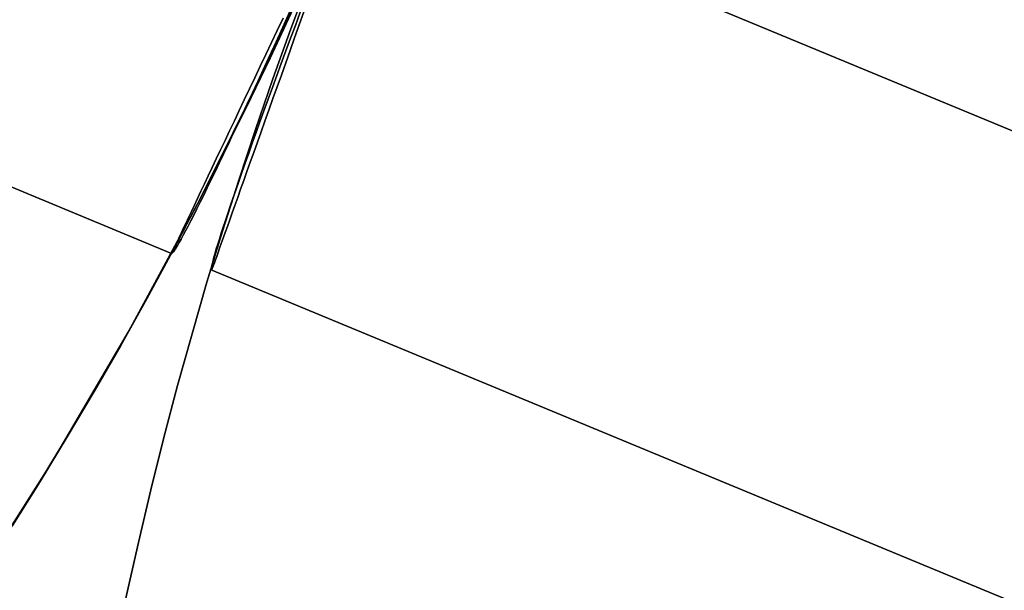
# Model space of a CAD drawing. Extents: x -3378 to 3007, y -425 to 173.
# Tile 276 of 396: x 1059.52 to 1062.91, y -275.85 to -273.89. Entities that reach past the tile are written whole.
import ezdxf

# ---------------------------------------------------------------- set-up
doc = ezdxf.new("R2010")
doc.units = 0
doc.layers.add('PREDEFINITO', color=7, linetype='CONTINUOUS')

msp = doc.modelspace()

# ---------------------------------------------------------------- linework, layer by layer
at = {"layer": 'PREDEFINITO'}
for p, q in [((1027.7742, -261.3259, 2125), (1060.0405, -274.6911, 2125)), ((1060.0405, -274.6911, 2348.5415), (1027.7742, -261.3259, 2348.5415)), ((1060.0405, -274.6911, 2795.6246), (1027.7742, -261.3259, 2795.6246)), ((1060.684, -273.334, 1255), (1088.4004, -284.8145, 1255)), ((1060.684, -273.334, 3155), (1088.4004, -284.8145, 3155)), ((1060.684, -273.334, 2123.5), (1074.5422, -279.0743, 2123.5)), ((1060.684, -273.334, 2126.5), (1074.5422, -279.0743, 2126.5)), ((1074.5422, -279.0743, 2347.0415), (1060.684, -273.334, 2347.0415)), ((1074.5422, -279.0743, 2350.0415), (1060.684, -273.334, 2350.0415)), ((1074.5422, -279.0743, 2570.5831), (1060.684, -273.334, 2570.5831)), ((1074.5422, -279.0743, 2573.5831), (1060.684, -273.334, 2573.5831)), ((1074.5422, -279.0743, 2797.1246), (1060.684, -273.334, 2797.1246)), ((1074.5422, -279.0743, 2794.1246), (1060.684, -273.334, 2794.1246)), ((1060.684, -273.334, 3020.6661), (1074.5422, -279.0743, 3020.6661)), ((1060.684, -273.334, 3017.6661), (1074.5422, -279.0743, 3017.6661)), ((1071.3086, -277.7349, 3155), (1060.684, -273.334, 3155)), ((1064.3795, -274.8647, 3175), (1060.684, -273.334, 3175)), ((1071.3086, -277.7349, 1255), (1060.684, -273.334, 1255)), ((1064.3795, -274.8647, 1235), (1060.684, -273.334, 1235)), ((1060.3683, -274.0436, 2115), (1060.5828, -273.5724, 2115)), ((1060.3683, -274.0436, 2589.9994), (1060.5828, -273.5724, 2589.9994)), ((1060.3683, -274.0436, 2352.4979), (1060.5828, -273.5724, 2352.4979)), ((1060.3885, -274.001, 3064.9823), (1060.4906, -273.7804, 3064.9921)), ((1060.4597, -273.848, 2580.063), (1060.3803, -274.0184, 2580.0476)), ((1060.3803, -274.0184, 2564.1178), (1060.4597, -273.848, 2564.1024)), ((1060.4597, -273.848, 2155.98), (1060.3803, -274.0184, 2155.9646)), ((1060.3803, -274.0184, 2140.0347), (1060.4597, -273.848, 2140.0193)), ((1060.4597, -273.848, 3004.1461), (1060.3803, -274.0184, 3004.1307)), ((1060.3803, -274.0184, 2988.2009), (1060.4597, -273.848, 2988.1855)), ((1060.425, -273.8801, 2347.1679), (1060.4049, -273.9227, 2347.1895)), ((1060.4049, -273.9227, 2349.8936), (1060.425, -273.8801, 2349.9152)), ((1060.425, -273.8801, 2796.9983), (1060.4049, -273.9227, 2796.9766)), ((1060.4049, -273.9227, 2794.2726), (1060.425, -273.8801, 2794.2509)), ((1060.4334, -273.8906, 2126.3703), (1060.4534, -273.8468, 2126.3907)), ((1060.4534, -273.8468, 2123.6093), (1060.4334, -273.8906, 2123.6297)), ((1060.4676, -273.9048, 2126.3703), (1060.4844, -273.8596, 2126.3907)), ((1060.4844, -273.8596, 2123.6093), (1060.4676, -273.9048, 2123.6297)), ((1060.4676, -273.9048, 3017.7959), (1060.4844, -273.8596, 3017.7754)), ((1060.4844, -273.8596, 3020.5569), (1060.4676, -273.9048, 3020.5364)), ((1060.497, -273.8583, 2347.1479), (1060.4809, -273.9033, 2347.1679)), ((1060.4809, -273.9033, 2349.9152), (1060.497, -273.8583, 2349.9352)), ((1060.497, -273.8583, 2570.6894), (1060.4809, -273.9033, 2570.7094)), ((1060.4809, -273.9033, 2573.4567), (1060.497, -273.8583, 2573.4767)), ((1060.497, -273.8583, 2797.0183), (1060.4809, -273.9033, 2796.9983)), ((1060.4809, -273.9033, 2794.2509), (1060.497, -273.8583, 2794.2309)), ((1060.4136, -273.9338, 2126.3482), (1060.4334, -273.8906, 2126.3703)), ((1060.4334, -273.8906, 2123.6297), (1060.4136, -273.9338, 2123.6518)), ((1060.451, -273.9493, 2126.3482), (1060.4676, -273.9048, 2126.3703)), ((1060.4676, -273.9048, 2123.6297), (1060.451, -273.9493, 2123.6518)), ((1060.451, -273.9493, 3017.818), (1060.4676, -273.9048, 3017.7959)), ((1060.4676, -273.9048, 3020.5364), (1060.451, -273.9493, 3020.5143)), ((1060.4809, -273.9033, 2347.1679), (1060.4651, -273.9476, 2347.1895)), ((1060.4651, -273.9476, 2349.8936), (1060.4809, -273.9033, 2349.9152)), ((1060.4809, -273.9033, 2570.7094), (1060.4651, -273.9476, 2570.731)), ((1060.4651, -273.9476, 2573.4351), (1060.4809, -273.9033, 2573.4567)), ((1060.4809, -273.9033, 2796.9983), (1060.4651, -273.9476, 2796.9766)), ((1060.4651, -273.9476, 2794.2726), (1060.4809, -273.9033, 2794.2509)), ((1060.4049, -273.9227, 2347.1895), (1060.385, -273.9645, 2347.2127)), ((1060.385, -273.9645, 2349.8703), (1060.4049, -273.9227, 2349.8936)), ((1060.4049, -273.9227, 2796.9766), (1060.385, -273.9645, 2796.9534)), ((1060.385, -273.9645, 2794.2958), (1060.4049, -273.9227, 2794.2726)), ((1060.3942, -273.9762, 2126.3244), (1060.4136, -273.9338, 2126.3482)), ((1060.4136, -273.9338, 2123.6518), (1060.3942, -273.9762, 2123.6756)), ((1060.4651, -273.9476, 2347.1895), (1060.4496, -273.9913, 2347.2127)), ((1060.4496, -273.9913, 2349.8703), (1060.4651, -273.9476, 2349.8936)), ((1060.4651, -273.9476, 2570.731), (1060.4496, -273.9913, 2570.7543)), ((1060.4496, -273.9913, 2573.4119), (1060.4651, -273.9476, 2573.4351)), ((1060.4651, -273.9476, 2796.9766), (1060.4496, -273.9913, 2796.9534)), ((1060.4496, -273.9913, 2794.2958), (1060.4651, -273.9476, 2794.2726)), ((1060.385, -273.9645, 2347.2127), (1060.3655, -274.0056, 2347.2376)), ((1060.3655, -274.0056, 2349.8455), (1060.385, -273.9645, 2349.8703)), ((1060.385, -273.9645, 2796.9534), (1060.3655, -274.0056, 2796.9286)), ((1060.3655, -274.0056, 2794.3206), (1060.385, -273.9645, 2794.2958)), ((1060.375, -274.0178, 2126.299), (1060.3942, -273.9762, 2126.3244)), ((1060.3942, -273.9762, 2123.6756), (1060.375, -274.0178, 2123.701)), ((1060.4348, -273.9931, 2126.3244), (1060.451, -273.9493, 2126.3482)), ((1060.451, -273.9493, 2123.6518), (1060.4348, -273.9931, 2123.6756)), ((1060.4348, -273.9931, 3017.8418), (1060.451, -273.9493, 3017.818)), ((1060.451, -273.9493, 3020.5143), (1060.4348, -273.9931, 3020.4905)), ((1060.283, -274.2197, 3064.9685), (1060.3885, -274.001, 3064.9823)), ((1060.3655, -274.0056, 2347.2376), (1060.3464, -274.0459, 2347.264)), ((1060.3464, -274.0459, 2349.8191), (1060.3655, -274.0056, 2349.8455)), ((1060.3655, -274.0056, 2796.9286), (1060.3464, -274.0459, 2796.9022)), ((1060.3464, -274.0459, 2794.347), (1060.3655, -274.0056, 2794.3206)), ((1060.4189, -274.036, 2126.299), (1060.4348, -273.9931, 2126.3244)), ((1060.4348, -273.9931, 2123.6756), (1060.4189, -274.036, 2123.701)), ((1060.4189, -274.036, 3017.8671), (1060.4348, -273.9931, 3017.8418)), ((1060.4348, -273.9931, 3020.4905), (1060.4189, -274.036, 3020.4651)), ((1060.4496, -273.9913, 2347.2127), (1060.4343, -274.0341, 2347.2376)), ((1060.4343, -274.0341, 2349.8455), (1060.4496, -273.9913, 2349.8703)), ((1060.4496, -273.9913, 2570.7543), (1060.4343, -274.0341, 2570.7791)), ((1060.4343, -274.0341, 2573.387), (1060.4496, -273.9913, 2573.4119)), ((1060.4496, -273.9913, 2796.9534), (1060.4343, -274.0341, 2796.9286)), ((1060.4343, -274.0341, 2794.3206), (1060.4496, -273.9913, 2794.2958)), ((1060.1376, -274.5072, 2115), (1060.3683, -274.0436, 2115)), ((1060.1376, -274.5072, 2589.9994), (1060.3683, -274.0436, 2589.9994)), ((1060.1376, -274.5072, 2352.4979), (1060.3683, -274.0436, 2352.4979)), ((1060.3803, -274.0184, 2580.0476), (1060.2989, -274.1873, 2580.0278)), ((1060.2989, -274.1873, 2564.1376), (1060.3803, -274.0184, 2564.1178)), ((1060.3803, -274.0184, 2155.9646), (1060.2989, -274.1873, 2155.9447)), ((1060.2989, -274.1873, 2140.0545), (1060.3803, -274.0184, 2140.0347)), ((1060.3803, -274.0184, 3004.1307), (1060.2989, -274.1873, 3004.1109)), ((1060.2989, -274.1873, 2988.2207), (1060.3803, -274.0184, 2988.2009)), ((1060.3464, -274.0459, 2347.264), (1060.3277, -274.0854, 2347.2919)), ((1060.3277, -274.0854, 2349.7912), (1060.3464, -274.0459, 2349.8191)), ((1060.3464, -274.0459, 2796.9022), (1060.3277, -274.0854, 2796.8743)), ((1060.3277, -274.0854, 2794.375), (1060.3464, -274.0459, 2794.347)), ((1060.3561, -274.0586, 2126.272), (1060.375, -274.0178, 2126.299)), ((1060.375, -274.0178, 2123.701), (1060.3561, -274.0586, 2123.728)), ((1060.4034, -274.0782, 2126.272), (1060.4189, -274.036, 2126.299)), ((1060.4189, -274.036, 2123.701), (1060.4034, -274.0782, 2123.728)), ((1060.4034, -274.0782, 3017.8941), (1060.4189, -274.036, 3017.8671)), ((1060.4189, -274.036, 3020.4651), (1060.4034, -274.0782, 3020.4382)), ((1060.4343, -274.0341, 2347.2376), (1060.4193, -274.0761, 2347.264)), ((1060.4193, -274.0761, 2349.8191), (1060.4343, -274.0341, 2349.8455)), ((1060.4343, -274.0341, 2570.7791), (1060.4193, -274.0761, 2570.8055)), ((1060.4193, -274.0761, 2573.3606), (1060.4343, -274.0341, 2573.387)), ((1060.4343, -274.0341, 2796.9286), (1060.4193, -274.0761, 2796.9022)), ((1060.4193, -274.0761, 2794.347), (1060.4343, -274.0341, 2794.3206)), ((1060.3377, -274.0985, 2126.2435), (1060.3561, -274.0586, 2126.272)), ((1060.3561, -274.0586, 2123.728), (1060.3377, -274.0985, 2123.7565)), ((1060.3883, -274.1195, 2126.2435), (1060.4034, -274.0782, 2126.272)), ((1060.4034, -274.0782, 2123.728), (1060.3883, -274.1195, 2123.7565)), ((1060.3883, -274.1195, 3017.9226), (1060.4034, -274.0782, 3017.8941)), ((1060.4034, -274.0782, 3020.4382), (1060.3883, -274.1195, 3020.4097)), ((1060.4193, -274.0761, 2347.264), (1060.4046, -274.1172, 2347.2919)), ((1060.4046, -274.1172, 2349.7912), (1060.4193, -274.0761, 2349.8191)), ((1060.4193, -274.0761, 2570.8055), (1060.4046, -274.1172, 2570.8334)), ((1060.4046, -274.1172, 2573.3327), (1060.4193, -274.0761, 2573.3606)), ((1060.4193, -274.0761, 2796.9022), (1060.4046, -274.1172, 2796.8743)), ((1060.4046, -274.1172, 2794.375), (1060.4193, -274.0761, 2794.347)), ((1060.3277, -274.0854, 2347.2919), (1060.3094, -274.1239, 2347.3213)), ((1060.3094, -274.1239, 2349.7618), (1060.3277, -274.0854, 2349.7912)), ((1060.3277, -274.0854, 2796.8743), (1060.3094, -274.1239, 2796.8449)), ((1060.3094, -274.1239, 2794.4044), (1060.3277, -274.0854, 2794.375)), ((1060.3196, -274.1374, 2126.2135), (1060.3377, -274.0985, 2126.2435)), ((1060.3377, -274.0985, 2123.7565), (1060.3196, -274.1374, 2123.7865)), ((1060.4046, -274.1172, 2347.2919), (1060.3903, -274.1574, 2347.3213)), ((1060.3903, -274.1574, 2349.7618), (1060.4046, -274.1172, 2349.7912)), ((1060.4046, -274.1172, 2570.8334), (1060.3903, -274.1574, 2570.8628)), ((1060.3903, -274.1574, 2573.3033), (1060.4046, -274.1172, 2573.3327)), ((1060.4046, -274.1172, 2796.8743), (1060.3903, -274.1574, 2796.8449)), ((1060.3903, -274.1574, 2794.4044), (1060.4046, -274.1172, 2794.375)), ((1060.3094, -274.1239, 2347.3213), (1060.2916, -274.1616, 2347.3522)), ((1060.2916, -274.1616, 2349.7309), (1060.3094, -274.1239, 2349.7618)), ((1060.3094, -274.1239, 2796.8449), (1060.2916, -274.1616, 2796.814)), ((1060.2916, -274.1616, 2794.4352), (1060.3094, -274.1239, 2794.4044)), ((1060.3019, -274.1753, 2126.182), (1060.3196, -274.1374, 2126.2135)), ((1060.3196, -274.1374, 2123.7865), (1060.3019, -274.1753, 2123.818)), ((1060.3736, -274.1598, 2126.2135), (1060.3883, -274.1195, 2126.2435)), ((1060.3883, -274.1195, 2123.7565), (1060.3736, -274.1598, 2123.7865)), ((1060.3736, -274.1598, 3017.9526), (1060.3883, -274.1195, 3017.9226)), ((1060.3883, -274.1195, 3020.4097), (1060.3736, -274.1598, 3020.3796)), ((1060.2916, -274.1616, 2347.3522), (1060.2742, -274.1982, 2347.3844)), ((1060.2742, -274.1982, 2349.6986), (1060.2916, -274.1616, 2349.7309)), ((1060.2916, -274.1616, 2796.814), (1060.2742, -274.1982, 2796.7817)), ((1060.2742, -274.1982, 2794.4675), (1060.2916, -274.1616, 2794.4352)), ((1060.2846, -274.2122, 2126.1491), (1060.3019, -274.1753, 2126.182)), ((1060.3019, -274.1753, 2123.818), (1060.2846, -274.2122, 2123.8509)), ((1060.3593, -274.1991, 2126.182), (1060.3736, -274.1598, 2126.2135)), ((1060.3736, -274.1598, 2123.7865), (1060.3593, -274.1991, 2123.818)), ((1060.3593, -274.1991, 3017.9841), (1060.3736, -274.1598, 3017.9526)), ((1060.3736, -274.1598, 3020.3796), (1060.3593, -274.1991, 3020.3481)), ((1060.3903, -274.1574, 2347.3213), (1060.3763, -274.1966, 2347.3522)), ((1060.3763, -274.1966, 2349.7309), (1060.3903, -274.1574, 2349.7618)), ((1060.3903, -274.1574, 2570.8628), (1060.3763, -274.1966, 2570.8937)), ((1060.3763, -274.1966, 2573.2725), (1060.3903, -274.1574, 2573.3033)), ((1060.3903, -274.1574, 2796.8449), (1060.3763, -274.1966, 2796.814)), ((1060.3763, -274.1966, 2794.4352), (1060.3903, -274.1574, 2794.4044)), ((1060.1741, -274.4365, 3064.9508), (1060.283, -274.2197, 3064.9685)), ((1060.2989, -274.1873, 2580.0278), (1060.2157, -274.3547, 2580.0036)), ((1060.2157, -274.3547, 2564.1618), (1060.2989, -274.1873, 2564.1376)), ((1060.2989, -274.1873, 2155.9447), (1060.2157, -274.3547, 2155.9206)), ((1060.2157, -274.3547, 2140.0787), (1060.2989, -274.1873, 2140.0545)), ((1060.2989, -274.1873, 3004.1109), (1060.2157, -274.3547, 3004.0867)), ((1060.2157, -274.3547, 2988.2449), (1060.2989, -274.1873, 2988.2207)), ((1060.2742, -274.1982, 2347.3844), (1060.2573, -274.2338, 2347.4181)), ((1060.2573, -274.2338, 2349.665), (1060.2742, -274.1982, 2349.6986)), ((1060.2742, -274.1982, 2796.7817), (1060.2573, -274.2338, 2796.748)), ((1060.2573, -274.2338, 2794.5012), (1060.2742, -274.1982, 2794.4675)), ((1060.2678, -274.248, 2126.1147), (1060.2846, -274.2122, 2126.1491)), ((1060.2846, -274.2122, 2123.8509), (1060.2678, -274.248, 2123.8853)), ((1060.3454, -274.2374, 2126.1491), (1060.3593, -274.1991, 2126.182)), ((1060.3593, -274.1991, 2123.818), (1060.3454, -274.2374, 2123.8509)), ((1060.3454, -274.2374, 3018.0171), (1060.3593, -274.1991, 3017.9841)), ((1060.3593, -274.1991, 3020.3481), (1060.3454, -274.2374, 3020.3152)), ((1060.3763, -274.1966, 2347.3522), (1060.3627, -274.2348, 2347.3844)), ((1060.3627, -274.2348, 2349.6986), (1060.3763, -274.1966, 2349.7309)), ((1060.3763, -274.1966, 2570.8937), (1060.3627, -274.2348, 2570.926)), ((1060.3627, -274.2348, 2573.2402), (1060.3763, -274.1966, 2573.2725)), ((1060.3763, -274.1966, 2796.814), (1060.3627, -274.2348, 2796.7817)), ((1060.3627, -274.2348, 2794.4675), (1060.3763, -274.1966, 2794.4352)), ((1060.2573, -274.2338, 2347.4181), (1060.241, -274.2683, 2347.4531)), ((1060.241, -274.2683, 2349.63), (1060.2573, -274.2338, 2349.665)), ((1060.2573, -274.2338, 2796.748), (1060.241, -274.2683, 2796.713)), ((1060.241, -274.2683, 2794.5362), (1060.2573, -274.2338, 2794.5012)), ((1060.2514, -274.2827, 2126.079), (1060.2678, -274.248, 2126.1147)), ((1060.2678, -274.248, 2123.8853), (1060.2514, -274.2827, 2123.921)), ((1060.332, -274.2746, 2126.1147), (1060.3454, -274.2374, 2126.1491)), ((1060.3454, -274.2374, 2123.8509), (1060.332, -274.2746, 2123.8853)), ((1060.332, -274.2746, 3018.0514), (1060.3454, -274.2374, 3018.0171)), ((1060.3454, -274.2374, 3020.3152), (1060.332, -274.2746, 3020.2808)), ((1060.3627, -274.2348, 2347.3844), (1060.3494, -274.2719, 2347.4181)), ((1060.3494, -274.2719, 2349.665), (1060.3627, -274.2348, 2349.6986)), ((1060.3627, -274.2348, 2570.926), (1060.3494, -274.2719, 2570.9596)), ((1060.3494, -274.2719, 2573.2065), (1060.3627, -274.2348, 2573.2402)), ((1060.3627, -274.2348, 2796.7817), (1060.3494, -274.2719, 2796.748)), ((1060.3494, -274.2719, 2794.5012), (1060.3627, -274.2348, 2794.4675)), ((1060.241, -274.2683, 2347.4531), (1060.2251, -274.3017, 2347.4894)), ((1060.2251, -274.3017, 2349.5937), (1060.241, -274.2683, 2349.63)), ((1060.241, -274.2683, 2796.713), (1060.2251, -274.3017, 2796.6767)), ((1060.2251, -274.3017, 2794.5725), (1060.241, -274.2683, 2794.5362)), ((1060.2355, -274.3162, 2126.042), (1060.2514, -274.2827, 2126.079)), ((1060.2514, -274.2827, 2123.921), (1060.2355, -274.3162, 2123.958)), ((1060.3191, -274.3107, 2126.079), (1060.332, -274.2746, 2126.1147)), ((1060.332, -274.2746, 2123.8853), (1060.3191, -274.3107, 2123.921)), ((1060.3191, -274.3107, 3018.0871), (1060.332, -274.2746, 3018.0514)), ((1060.332, -274.2746, 3020.2808), (1060.3191, -274.3107, 3020.2451)), ((1060.3494, -274.2719, 2347.4181), (1060.3366, -274.3079, 2347.4531)), ((1060.3366, -274.3079, 2349.63), (1060.3494, -274.2719, 2349.665)), ((1060.3494, -274.2719, 2570.9596), (1060.3366, -274.3079, 2570.9946)), ((1060.3366, -274.3079, 2573.1715), (1060.3494, -274.2719, 2573.2065)), ((1060.3494, -274.2719, 2796.748), (1060.3366, -274.3079, 2796.713)), ((1060.3366, -274.3079, 2794.5362), (1060.3494, -274.2719, 2794.5012)), ((1060.2251, -274.3017, 2347.4894), (1060.2098, -274.334, 2347.527)), ((1060.2098, -274.334, 2349.5561), (1060.2251, -274.3017, 2349.5937)), ((1060.2251, -274.3017, 2796.6767), (1060.2098, -274.334, 2796.6392)), ((1060.2098, -274.334, 2794.61), (1060.2251, -274.3017, 2794.5725)), ((1060.2355, -274.3162, 2123.958), (1060.2201, -274.3484, 2123.9963)), ((1060.2202, -274.3484, 2126.0037), (1060.2355, -274.3162, 2126.042)), ((1060.3066, -274.3456, 2126.042), (1060.3191, -274.3107, 2126.079)), ((1060.3191, -274.3107, 2123.921), (1060.3066, -274.3456, 2123.958)), ((1060.3066, -274.3456, 3018.1242), (1060.3191, -274.3107, 3018.0871)), ((1060.3191, -274.3107, 3020.2451), (1060.3066, -274.3456, 3020.2081)), ((1060.3366, -274.3079, 2347.4531), (1060.3242, -274.3428, 2347.4894)), ((1060.3242, -274.3428, 2349.5937), (1060.3366, -274.3079, 2349.63)), ((1060.3366, -274.3079, 2570.9946), (1060.3242, -274.3428, 2571.0309)), ((1060.3242, -274.3428, 2573.1352), (1060.3366, -274.3079, 2573.1715)), ((1060.3366, -274.3079, 2796.713), (1060.3242, -274.3428, 2796.6767)), ((1060.3242, -274.3428, 2794.5725), (1060.3366, -274.3079, 2794.5362)), ((1060.2157, -274.3547, 2580.0036), (1060.1307, -274.5205, 2579.9751)), ((1060.1307, -274.5205, 2564.1903), (1060.2157, -274.3547, 2564.1618)), ((1060.2157, -274.3547, 2155.9206), (1060.1307, -274.5205, 2155.892)), ((1060.1307, -274.5205, 2140.1073), (1060.2157, -274.3547, 2140.0787)), ((1060.2157, -274.3547, 3004.0867), (1060.1307, -274.5205, 3004.0582)), ((1060.1307, -274.5205, 2988.2734), (1060.2157, -274.3547, 2988.2449)), ((1060.2098, -274.334, 2347.527), (1060.1951, -274.3651, 2347.5657)), ((1060.1951, -274.3651, 2349.5173), (1060.2098, -274.334, 2349.5561)), ((1060.2098, -274.334, 2796.6392), (1060.1951, -274.3651, 2796.6004)), ((1060.1951, -274.3651, 2794.6488), (1060.2098, -274.334, 2794.61)), ((1060.2053, -274.3795, 2125.9642), (1060.2202, -274.3484, 2126.0037)), ((1060.2201, -274.3484, 2123.9963), (1060.2053, -274.3795, 2124.0358)), ((1060.2947, -274.3793, 2126.0037), (1060.3066, -274.3456, 2126.042)), ((1060.3066, -274.3456, 2123.958), (1060.2947, -274.3793, 2123.9963)), ((1060.2947, -274.3793, 3018.1624), (1060.3066, -274.3456, 3018.1242)), ((1060.3066, -274.3456, 3020.2081), (1060.2947, -274.3793, 3020.1698)), ((1060.3242, -274.3428, 2347.4894), (1060.3122, -274.3764, 2347.527)), ((1060.3122, -274.3764, 2349.5561), (1060.3242, -274.3428, 2349.5937)), ((1060.3242, -274.3428, 2571.0309), (1060.3122, -274.3764, 2571.0685)), ((1060.3122, -274.3764, 2573.0976), (1060.3242, -274.3428, 2573.1352)), ((1060.3242, -274.3428, 2796.6767), (1060.3122, -274.3764, 2796.6392)), ((1060.3122, -274.3764, 2794.61), (1060.3242, -274.3428, 2794.5725)), ((1060.1951, -274.3651, 2347.5657), (1060.1809, -274.3949, 2347.6057)), ((1060.1809, -274.3949, 2349.4774), (1060.1951, -274.3651, 2349.5173)), ((1060.1951, -274.3651, 2796.6004), (1060.1809, -274.3949, 2796.5605)), ((1060.1809, -274.3949, 2794.6887), (1060.1951, -274.3651, 2794.6488)), ((1060.191, -274.4092, 2125.9235), (1060.2053, -274.3795, 2125.9642)), ((1060.2053, -274.3795, 2124.0358), (1060.191, -274.4092, 2124.0765)), ((1060.2832, -274.4117, 2125.9642), (1060.2947, -274.3793, 2126.0037)), ((1060.2947, -274.3793, 2123.9963), (1060.2832, -274.4117, 2124.0358)), ((1060.2832, -274.4117, 3018.2019), (1060.2947, -274.3793, 3018.1624)), ((1060.2947, -274.3793, 3020.1698), (1060.2832, -274.4117, 3020.1303)), ((1060.3122, -274.3764, 2347.527), (1060.3006, -274.4088, 2347.5657)), ((1060.3006, -274.4088, 2349.5173), (1060.3122, -274.3764, 2349.5561)), ((1060.3122, -274.3764, 2571.0685), (1060.3006, -274.4088, 2571.1073)), ((1060.3006, -274.4088, 2573.0589), (1060.3122, -274.3764, 2573.0976)), ((1060.3122, -274.3764, 2796.6392), (1060.3006, -274.4088, 2796.6004)), ((1060.3006, -274.4088, 2794.6488), (1060.3122, -274.3764, 2794.61)), ((1060.1674, -274.4235, 2347.6467), (1060.1544, -274.4508, 2347.6888)), ((1060.1544, -274.4508, 2349.3942), (1060.1674, -274.4235, 2349.4363)), ((1060.1674, -274.4235, 2796.5194), (1060.1544, -274.4508, 2796.4773)), ((1060.1544, -274.4508, 2794.7719), (1060.1674, -274.4235, 2794.7298)), ((1060.1809, -274.3949, 2347.6057), (1060.1674, -274.4235, 2347.6467)), ((1060.1674, -274.4235, 2349.4363), (1060.1809, -274.3949, 2349.4774)), ((1060.1809, -274.3949, 2796.5605), (1060.1674, -274.4235, 2796.5194)), ((1060.1674, -274.4235, 2794.7298), (1060.1809, -274.3949, 2794.6887)), ((1060.1772, -274.4376, 2125.8817), (1060.191, -274.4092, 2125.9235)), ((1060.191, -274.4092, 2124.0765), (1060.1772, -274.4376, 2124.1183)), ((1060.2723, -274.4429, 2125.9235), (1060.2832, -274.4117, 2125.9642)), ((1060.2832, -274.4117, 2124.0358), (1060.2723, -274.4429, 2124.0765)), ((1060.2723, -274.4429, 3018.2426), (1060.2832, -274.4117, 3018.2019)), ((1060.2832, -274.4117, 3020.1303), (1060.2723, -274.4429, 3020.0896)), ((1060.3006, -274.4088, 2347.5657), (1060.2895, -274.4399, 2347.6057)), ((1060.2895, -274.4399, 2349.4774), (1060.3006, -274.4088, 2349.5173)), ((1060.3006, -274.4088, 2571.1073), (1060.2895, -274.4399, 2571.1472)), ((1060.2895, -274.4399, 2573.0189), (1060.3006, -274.4088, 2573.0589)), ((1060.3006, -274.4088, 2796.6004), (1060.2895, -274.4399, 2796.5605)), ((1060.2895, -274.4399, 2794.6887), (1060.3006, -274.4088, 2794.6488)), ((1060.0618, -274.6512, 3064.9292), (1060.1741, -274.4365, 3064.9508)), ((1060.1544, -274.4508, 2347.6888), (1060.1421, -274.4767, 2347.732)), ((1060.1421, -274.4767, 2349.3511), (1060.1544, -274.4508, 2349.3942)), ((1060.1544, -274.4508, 2796.4773), (1060.1421, -274.4767, 2796.4342)), ((1060.1421, -274.4767, 2794.8151), (1060.1544, -274.4508, 2794.7719)), ((1060.164, -274.4646, 2125.8388), (1060.1772, -274.4376, 2125.8817)), ((1060.1772, -274.4376, 2124.1183), (1060.164, -274.4646, 2124.1612)), ((1060.262, -274.4727, 2125.8817), (1060.2723, -274.4429, 2125.9235)), ((1060.2723, -274.4429, 2124.0765), (1060.262, -274.4727, 2124.1183)), ((1060.262, -274.4727, 3018.2844), (1060.2723, -274.4429, 3018.2426)), ((1060.2723, -274.4429, 3020.0896), (1060.262, -274.4727, 3020.0478)), ((1060.2895, -274.4399, 2347.6057), (1060.2789, -274.4697, 2347.6467)), ((1060.2789, -274.4697, 2349.4363), (1060.2895, -274.4399, 2349.4774)), ((1060.2895, -274.4399, 2571.1472), (1060.2789, -274.4697, 2571.1883)), ((1060.2789, -274.4697, 2572.9779), (1060.2895, -274.4399, 2573.0189)), ((1060.2895, -274.4399, 2796.5605), (1060.2789, -274.4697, 2796.5194)), ((1060.2789, -274.4697, 2794.7298), (1060.2895, -274.4399, 2794.6887)), ((1060.1421, -274.4767, 2347.732), (1060.1305, -274.5013, 2347.7761)), ((1060.1305, -274.5013, 2349.307), (1060.1421, -274.4767, 2349.3511)), ((1060.1421, -274.4767, 2796.4342), (1060.1305, -274.5013, 2796.3901)), ((1060.1305, -274.5013, 2794.8592), (1060.1421, -274.4767, 2794.8151)), ((1060.1395, -274.5145, 2125.75), (1060.1515, -274.4903, 2125.7949)), ((1060.1515, -274.4903, 2124.2051), (1060.1395, -274.5145, 2124.25)), ((1060.1515, -274.4903, 2125.7949), (1060.164, -274.4646, 2125.8388)), ((1060.164, -274.4646, 2124.1612), (1060.1515, -274.4903, 2124.2051)), ((1060.2522, -274.5011, 2125.8388), (1060.262, -274.4727, 2125.8817)), ((1060.262, -274.4727, 2124.1183), (1060.2522, -274.5011, 2124.1612)), ((1060.2522, -274.5011, 3018.3273), (1060.262, -274.4727, 3018.2844)), ((1060.262, -274.4727, 3020.0478), (1060.2522, -274.5011, 3020.005)), ((1060.2789, -274.4697, 2347.6467), (1060.2688, -274.4981, 2347.6888)), ((1060.2688, -274.4981, 2349.3942), (1060.2789, -274.4697, 2349.4363)), ((1060.2789, -274.4697, 2571.1883), (1060.2688, -274.4981, 2571.2304)), ((1060.2688, -274.4981, 2572.9358), (1060.2789, -274.4697, 2572.9779)), ((1060.2789, -274.4697, 2796.5194), (1060.2688, -274.4981, 2796.4773)), ((1060.2688, -274.4981, 2794.7719), (1060.2789, -274.4697, 2794.7298)), ((1059.891, -274.9626, 2115), (1060.1376, -274.5072, 2115)), ((1059.891, -274.9626, 2589.9994), (1060.1376, -274.5072, 2589.9994)), ((1059.891, -274.9626, 2352.4979), (1060.1376, -274.5072, 2352.4979)), ((1060.1307, -274.5205, 2579.9751), (1060.044, -274.6846, 2579.9422)), ((1060.044, -274.6846, 2564.2232), (1060.1307, -274.5205, 2564.1903)), ((1060.1307, -274.5205, 2155.892), (1060.044, -274.6846, 2155.8592)), ((1060.044, -274.6846, 2140.1401), (1060.1307, -274.5205, 2140.1073)), ((1060.1307, -274.5205, 3004.0582), (1060.044, -274.6846, 3004.0253)), ((1060.044, -274.6846, 2988.3063), (1060.1307, -274.5205, 2988.2734)), ((1060.1195, -274.5245, 2347.8211), (1060.1092, -274.5463, 2347.867)), ((1060.1092, -274.5463, 2349.2161), (1060.1195, -274.5245, 2349.262)), ((1060.1195, -274.5245, 2796.345), (1060.1092, -274.5463, 2796.2992)), ((1060.1092, -274.5463, 2794.9501), (1060.1195, -274.5245, 2794.9042)), ((1060.1305, -274.5013, 2347.7761), (1060.1195, -274.5245, 2347.8211)), ((1060.1195, -274.5245, 2349.262), (1060.1305, -274.5013, 2349.307)), ((1060.1305, -274.5013, 2796.3901), (1060.1195, -274.5245, 2796.345)), ((1060.1195, -274.5245, 2794.9042), (1060.1305, -274.5013, 2794.8592)), ((1060.1281, -274.5373, 2125.7042), (1060.1395, -274.5145, 2125.75)), ((1060.1395, -274.5145, 2124.25), (1060.1281, -274.5373, 2124.2958)), ((1060.2429, -274.5282, 2125.7949), (1060.2522, -274.5011, 2125.8388)), ((1060.2522, -274.5011, 2124.1612), (1060.2429, -274.5282, 2124.2051)), ((1060.2429, -274.5282, 3018.3712), (1060.2522, -274.5011, 3018.3273)), ((1060.2522, -274.5011, 3020.005), (1060.2429, -274.5282, 3019.961)), ((1060.2591, -274.5252, 2347.732), (1060.25, -274.5508, 2347.7761)), ((1060.25, -274.5508, 2349.307), (1060.2591, -274.5252, 2349.3511)), ((1060.2591, -274.5252, 2571.2735), (1060.25, -274.5508, 2571.3176)), ((1060.25, -274.5508, 2572.8485), (1060.2591, -274.5252, 2572.8926)), ((1060.2591, -274.5252, 2796.4342), (1060.25, -274.5508, 2796.3901)), ((1060.25, -274.5508, 2794.8592), (1060.2591, -274.5252, 2794.8151)), ((1060.2688, -274.4981, 2347.6888), (1060.2591, -274.5252, 2347.732)), ((1060.2591, -274.5252, 2349.3511), (1060.2688, -274.4981, 2349.3942)), ((1060.2688, -274.4981, 2571.2304), (1060.2591, -274.5252, 2571.2735)), ((1060.2591, -274.5252, 2572.8926), (1060.2688, -274.4981, 2572.9358)), ((1060.2688, -274.4981, 2796.4773), (1060.2591, -274.5252, 2796.4342)), ((1060.2591, -274.5252, 2794.8151), (1060.2688, -274.4981, 2794.7719)), ((1060.1092, -274.5463, 2347.867), (1060.0995, -274.5666, 2347.9137)), ((1060.0995, -274.5666, 2349.1694), (1060.1092, -274.5463, 2349.2161)), ((1060.1092, -274.5463, 2796.2992), (1060.0995, -274.5666, 2796.2525)), ((1060.0995, -274.5666, 2794.9967), (1060.1092, -274.5463, 2794.9501)), ((1060.1073, -274.5783, 2125.6101), (1060.1174, -274.5585, 2125.6576)), ((1060.1174, -274.5585, 2124.3424), (1060.1073, -274.5783, 2124.3899)), ((1060.1174, -274.5585, 2125.6576), (1060.1281, -274.5373, 2125.7042)), ((1060.1281, -274.5373, 2124.2958), (1060.1174, -274.5585, 2124.3424)), ((1060.2262, -274.5779, 2125.7042), (1060.2343, -274.5538, 2125.75)), ((1060.2343, -274.5538, 2124.25), (1060.2262, -274.5779, 2124.2958)), ((1060.2262, -274.5779, 3018.4619), (1060.2343, -274.5538, 3018.4161)), ((1060.2343, -274.5538, 3019.9162), (1060.2262, -274.5779, 3019.8704)), ((1060.2343, -274.5538, 2125.75), (1060.2429, -274.5282, 2125.7949)), ((1060.2429, -274.5282, 2124.2051), (1060.2343, -274.5538, 2124.25)), ((1060.2343, -274.5538, 3018.4161), (1060.2429, -274.5282, 3018.3712)), ((1060.2429, -274.5282, 3019.961), (1060.2343, -274.5538, 3019.9162)), ((1060.25, -274.5508, 2347.7761), (1060.2414, -274.575, 2347.8211)), ((1060.2414, -274.575, 2349.262), (1060.25, -274.5508, 2349.307)), ((1060.25, -274.5508, 2571.3176), (1060.2414, -274.575, 2571.3626)), ((1060.2414, -274.575, 2572.8035), (1060.25, -274.5508, 2572.8485)), ((1060.25, -274.5508, 2796.3901), (1060.2414, -274.575, 2796.345)), ((1060.2414, -274.575, 2794.9042), (1060.25, -274.5508, 2794.8592)), ((1060.0906, -274.5855, 2347.9611), (1060.0823, -274.6028, 2348.0092)), ((1060.0823, -274.6028, 2349.0738), (1060.0906, -274.5855, 2349.122)), ((1060.0906, -274.5855, 2796.205), (1060.0823, -274.6028, 2796.1569)), ((1060.0823, -274.6028, 2795.0923), (1060.0906, -274.5855, 2795.0442)), ((1060.0995, -274.5666, 2347.9137), (1060.0906, -274.5855, 2347.9611)), ((1060.0906, -274.5855, 2349.122), (1060.0995, -274.5666, 2349.1694)), ((1060.0995, -274.5666, 2796.2525), (1060.0906, -274.5855, 2796.205)), ((1060.0906, -274.5855, 2795.0442), (1060.0995, -274.5666, 2794.9967)), ((1060.0979, -274.5966, 2125.5619), (1060.1073, -274.5783, 2125.6101)), ((1060.1073, -274.5783, 2124.3899), (1060.0979, -274.5966, 2124.438)), ((1060.2187, -274.6005, 2125.6576), (1060.2262, -274.5779, 2125.7042)), ((1060.2262, -274.5779, 2124.2958), (1060.2187, -274.6005, 2124.3424)), ((1060.2187, -274.6005, 3018.5085), (1060.2262, -274.5779, 3018.4619)), ((1060.2262, -274.5779, 3019.8704), (1060.2187, -274.6005, 3019.8237)), ((1060.2414, -274.575, 2347.8211), (1060.2333, -274.5977, 2347.867)), ((1060.2333, -274.5977, 2349.2161), (1060.2414, -274.575, 2349.262)), ((1060.2414, -274.575, 2571.3626), (1060.2333, -274.5977, 2571.4085)), ((1060.2333, -274.5977, 2572.7576), (1060.2414, -274.575, 2572.8035)), ((1060.2414, -274.575, 2796.345), (1060.2333, -274.5977, 2796.2992)), ((1060.2333, -274.5977, 2794.9501), (1060.2414, -274.575, 2794.9042)), ((1060.0748, -274.6187, 2348.058), (1060.068, -274.633, 2348.1073)), ((1060.068, -274.633, 2348.9757), (1060.0748, -274.6187, 2349.0251)), ((1060.0748, -274.6187, 2796.1082), (1060.068, -274.633, 2796.0588)), ((1060.068, -274.633, 2795.1904), (1060.0748, -274.6187, 2795.1411)), ((1060.0823, -274.6028, 2348.0092), (1060.0748, -274.6187, 2348.058)), ((1060.0748, -274.6187, 2349.0251), (1060.0823, -274.6028, 2349.0738)), ((1060.0823, -274.6028, 2796.1569), (1060.0748, -274.6187, 2796.1082)), ((1060.0748, -274.6187, 2795.1411), (1060.0823, -274.6028, 2795.0923)), ((1060.0811, -274.6284, 2125.4636), (1060.0891, -274.6132, 2125.5131)), ((1060.0891, -274.6132, 2124.4869), (1060.0811, -274.6284, 2124.5364)), ((1060.0891, -274.6132, 2125.5131), (1060.0979, -274.5966, 2125.5619)), ((1060.0979, -274.5966, 2124.438), (1060.0891, -274.6132, 2124.4869)), ((1060.2057, -274.6412, 2125.5619), (1060.2119, -274.6216, 2125.6101)), ((1060.2119, -274.6216, 2124.3899), (1060.2057, -274.6412, 2124.4381)), ((1060.2057, -274.6412, 3018.6042), (1060.2119, -274.6216, 3018.556)), ((1060.2119, -274.6216, 3019.7763), (1060.2057, -274.6412, 3019.7281)), ((1060.2119, -274.6216, 2125.6101), (1060.2187, -274.6005, 2125.6576)), ((1060.2187, -274.6005, 2124.3424), (1060.2119, -274.6216, 2124.3899)), ((1060.2119, -274.6216, 3018.556), (1060.2187, -274.6005, 3018.5085)), ((1060.2187, -274.6005, 3019.8237), (1060.2119, -274.6216, 3019.7763)), ((1060.2257, -274.6189, 2347.9137), (1060.2187, -274.6385, 2347.9611)), ((1060.2187, -274.6385, 2349.122), (1060.2257, -274.6189, 2349.1694)), ((1060.2257, -274.6189, 2571.4552), (1060.2187, -274.6385, 2571.5026)), ((1060.2187, -274.6385, 2572.6635), (1060.2257, -274.6189, 2572.7109)), ((1060.2257, -274.6189, 2796.2525), (1060.2187, -274.6385, 2796.205)), ((1060.2187, -274.6385, 2795.0442), (1060.2257, -274.6189, 2794.9967)), ((1060.2333, -274.5977, 2347.867), (1060.2257, -274.6189, 2347.9137)), ((1060.2257, -274.6189, 2349.1694), (1060.2333, -274.5977, 2349.2161)), ((1060.2333, -274.5977, 2571.4085), (1060.2257, -274.6189, 2571.4552)), ((1060.2257, -274.6189, 2572.7109), (1060.2333, -274.5977, 2572.7576)), ((1060.2333, -274.5977, 2796.2992), (1060.2257, -274.6189, 2796.2525)), ((1060.2257, -274.6189, 2794.9967), (1060.2333, -274.5977, 2794.9501)), ((1059.9463, -274.8638, 3064.9038), (1060.0618, -274.6512, 3064.9292)), ((1060.0566, -274.657, 2348.2075), (1060.0521, -274.6667, 2348.2582)), ((1060.0521, -274.6667, 2348.8249), (1060.0566, -274.657, 2348.8756)), ((1060.0566, -274.657, 2795.9586), (1060.0521, -274.6667, 2795.9079)), ((1060.0521, -274.6667, 2795.3413), (1060.0566, -274.657, 2795.2906)), ((1060.062, -274.6458, 2348.1572), (1060.0566, -274.657, 2348.2075)), ((1060.0566, -274.657, 2348.8756), (1060.062, -274.6458, 2348.9259)), ((1060.062, -274.6458, 2796.009), (1060.0566, -274.657, 2795.9586)), ((1060.0566, -274.657, 2795.2906), (1060.062, -274.6458, 2795.2402)), ((1060.0611, -274.6641, 2125.3119), (1060.067, -274.6538, 2125.3629)), ((1060.067, -274.6538, 2124.6371), (1060.0611, -274.6641, 2124.6881)), ((1060.068, -274.633, 2348.1073), (1060.062, -274.6458, 2348.1572)), ((1060.062, -274.6458, 2348.9259), (1060.068, -274.633, 2348.9757)), ((1060.068, -274.633, 2796.0588), (1060.062, -274.6458, 2796.009)), ((1060.062, -274.6458, 2795.2402), (1060.068, -274.633, 2795.1904)), ((1060.067, -274.6538, 2125.3629), (1060.0737, -274.6419, 2125.4135)), ((1060.0737, -274.6419, 2124.5865), (1060.067, -274.6538, 2124.6371)), ((1060.0737, -274.6419, 2125.4135), (1060.0811, -274.6284, 2125.4636)), ((1060.0811, -274.6284, 2124.5364), (1060.0737, -274.6419, 2124.5865)), ((1060.1951, -274.6756, 2125.4636), (1060.2, -274.6592, 2125.5131)), ((1060.2, -274.6592, 2124.4869), (1060.1951, -274.6756, 2124.5364)), ((1060.1951, -274.6756, 3018.7026), (1060.2, -274.6592, 3018.6531)), ((1060.2, -274.6592, 3019.6792), (1060.1951, -274.6756, 3019.6297)), ((1060.2, -274.6592, 2125.5131), (1060.2057, -274.6412, 2125.5619)), ((1060.2057, -274.6412, 2124.4381), (1060.2, -274.6592, 2124.4869)), ((1060.2, -274.6592, 3018.6531), (1060.2057, -274.6412, 3018.6042)), ((1060.2057, -274.6412, 3019.7281), (1060.2, -274.6592, 3019.6792)), ((1060.2122, -274.6566, 2348.0092), (1060.2063, -274.6732, 2348.058)), ((1060.2063, -274.6732, 2349.0251), (1060.2122, -274.6566, 2349.0738)), ((1060.2122, -274.6566, 2571.5508), (1060.2063, -274.6732, 2571.5995)), ((1060.2063, -274.6732, 2572.5666), (1060.2122, -274.6566, 2572.6154)), ((1060.2122, -274.6566, 2796.1569), (1060.2063, -274.6732, 2796.1082)), ((1060.2063, -274.6732, 2795.1411), (1060.2122, -274.6566, 2795.0923)), ((1060.2187, -274.6385, 2347.9611), (1060.2122, -274.6566, 2348.0092)), ((1060.2122, -274.6566, 2349.0738), (1060.2187, -274.6385, 2349.122)), ((1060.2187, -274.6385, 2571.5026), (1060.2122, -274.6566, 2571.5508)), ((1060.2122, -274.6566, 2572.6154), (1060.2187, -274.6385, 2572.6635)), ((1060.2187, -274.6385, 2796.205), (1060.2122, -274.6566, 2796.1569)), ((1060.2122, -274.6566, 2795.0923), (1060.2187, -274.6385, 2795.0442)), ((1060.044, -274.6846, 2579.9422), (1059.9555, -274.847, 2579.9051)), ((1059.9555, -274.847, 2564.2604), (1060.044, -274.6846, 2564.2232)), ((1060.044, -274.6846, 2155.8592), (1059.9555, -274.847, 2155.822)), ((1059.9555, -274.847, 2140.1773), (1060.044, -274.6846, 2140.1401)), ((1060.044, -274.6846, 3004.0253), (1059.9555, -274.847, 3003.9881)), ((1059.9555, -274.847, 2988.3434), (1060.044, -274.6846, 2988.3063)), ((1060.0405, -274.6911, 2125), (1060.0421, -274.6907, 2125.0524)), ((1060.0421, -274.6907, 2124.9476), (1060.0405, -274.6911, 2125)), ((1060.0414, -274.6892, 2348.4638), (1060.0406, -274.6909, 2348.5156)), ((1060.0406, -274.6909, 2348.5674), (1060.0414, -274.6892, 2348.6192)), ((1060.0414, -274.6892, 2795.7023), (1060.0406, -274.6909, 2795.6505)), ((1060.0406, -274.6909, 2795.5987), (1060.0414, -274.6892, 2795.5469)), ((1060.0406, -274.6909, 2348.5156), (1060.0406, -274.6909, 2348.5674)), ((1060.0406, -274.6909, 2795.6505), (1060.0406, -274.6909, 2795.5987)), ((1060.0429, -274.686, 2348.4121), (1060.0414, -274.6892, 2348.4638)), ((1060.0414, -274.6892, 2348.6192), (1060.0429, -274.686, 2348.6709)), ((1060.0429, -274.686, 2795.754), (1060.0414, -274.6892, 2795.7023)), ((1060.0414, -274.6892, 2795.5469), (1060.0429, -274.686, 2795.4952)), ((1060.0421, -274.6907, 2125.0524), (1060.0444, -274.6887, 2125.1047)), ((1060.0444, -274.6887, 2124.8953), (1060.0421, -274.6907, 2124.9476)), ((1060.0452, -274.6812, 2348.3606), (1060.0429, -274.686, 2348.4121)), ((1060.0429, -274.686, 2348.6709), (1060.0452, -274.6812, 2348.7225)), ((1060.0452, -274.6812, 2795.8056), (1060.0429, -274.686, 2795.754)), ((1060.0429, -274.686, 2795.4952), (1060.0452, -274.6812, 2795.4437)), ((1060.0444, -274.6887, 2125.1047), (1060.0475, -274.685, 2125.1568)), ((1060.0475, -274.685, 2124.8432), (1060.0444, -274.6887, 2124.8953)), ((1060.0483, -274.6747, 2348.3093), (1060.0452, -274.6812, 2348.3606)), ((1060.0452, -274.6812, 2348.7225), (1060.0483, -274.6747, 2348.7738)), ((1060.0483, -274.6747, 2795.8569), (1060.0452, -274.6812, 2795.8056)), ((1060.0452, -274.6812, 2795.4437), (1060.0483, -274.6747, 2795.3923)), ((1060.0475, -274.685, 2125.1568), (1060.0513, -274.6797, 2125.2088)), ((1060.0513, -274.6797, 2124.7912), (1060.0475, -274.685, 2124.8432)), ((1060.0521, -274.6667, 2348.2582), (1060.0483, -274.6747, 2348.3093)), ((1060.0483, -274.6747, 2348.7738), (1060.0521, -274.6667, 2348.8249)), ((1060.0521, -274.6667, 2795.9079), (1060.0483, -274.6747, 2795.8569)), ((1060.0483, -274.6747, 2795.3923), (1060.0521, -274.6667, 2795.3413)), ((1060.0513, -274.6797, 2125.2088), (1060.0558, -274.6727, 2125.2605)), ((1060.0558, -274.6727, 2124.7395), (1060.0513, -274.6797, 2124.7912)), ((1060.0558, -274.6727, 2125.2605), (1060.0611, -274.6641, 2125.3119)), ((1060.0611, -274.6641, 2124.6881), (1060.0558, -274.6727, 2124.7395)), ((1060.187, -274.7035, 2125.3629), (1060.1907, -274.6903, 2125.4135)), ((1060.1907, -274.6903, 2124.5865), (1060.187, -274.7035, 2124.6371)), ((1060.187, -274.7035, 3018.8032), (1060.1907, -274.6903, 3018.7526)), ((1060.1907, -274.6903, 3019.5796), (1060.187, -274.7035, 3019.5291)), ((1060.1907, -274.6903, 2125.4135), (1060.1951, -274.6756, 2125.4636)), ((1060.1951, -274.6756, 2124.5364), (1060.1907, -274.6903, 2124.5865)), ((1060.1907, -274.6903, 3018.7526), (1060.1951, -274.6756, 3018.7026)), ((1060.1951, -274.6756, 3019.6297), (1060.1907, -274.6903, 3019.5796)), ((1060.201, -274.6881, 2348.1073), (1060.1963, -274.7014, 2348.1572)), ((1060.1963, -274.7014, 2348.9259), (1060.201, -274.6881, 2348.9757)), ((1060.201, -274.6881, 2571.6489), (1060.1963, -274.7014, 2571.6987)), ((1060.1963, -274.7014, 2572.4674), (1060.201, -274.6881, 2572.5173)), ((1060.201, -274.6881, 2796.0588), (1060.1963, -274.7014, 2796.009)), ((1060.1963, -274.7014, 2795.2402), (1060.201, -274.6881, 2795.1904)), ((1060.2063, -274.6732, 2348.058), (1060.201, -274.6881, 2348.1073)), ((1060.201, -274.6881, 2348.9757), (1060.2063, -274.6732, 2349.0251)), ((1060.2063, -274.6732, 2571.5995), (1060.201, -274.6881, 2571.6489)), ((1060.201, -274.6881, 2572.5173), (1060.2063, -274.6732, 2572.5666)), ((1060.2063, -274.6732, 2796.1082), (1060.201, -274.6881, 2796.0588)), ((1060.201, -274.6881, 2795.1904), (1060.2063, -274.6732, 2795.1411)), ((1060.1798, -274.7329, 2125.2088), (1060.1816, -274.7248, 2125.2605)), ((1060.1816, -274.7248, 2124.7395), (1060.1798, -274.7329, 2124.7912)), ((1060.1798, -274.7329, 3018.9574), (1060.1816, -274.7248, 3018.9056)), ((1060.1816, -274.7248, 3019.4266), (1060.1798, -274.7329, 3019.3749)), ((1060.1816, -274.7248, 2125.2605), (1060.184, -274.715, 2125.3119)), ((1060.184, -274.715, 2124.6881), (1060.1816, -274.7248, 2124.7395)), ((1060.1816, -274.7248, 3018.9056), (1060.184, -274.715, 3018.8542)), ((1060.184, -274.715, 3019.478), (1060.1816, -274.7248, 3019.4266)), ((1060.184, -274.715, 2125.3119), (1060.187, -274.7035, 2125.3629)), ((1060.187, -274.7035, 2124.6371), (1060.184, -274.715, 2124.6881)), ((1060.184, -274.715, 3018.8542), (1060.187, -274.7035, 3018.8032)), ((1060.187, -274.7035, 3019.5291), (1060.184, -274.715, 3019.478)), ((1060.1885, -274.7232, 2348.2582), (1060.1855, -274.7316, 2348.3093)), ((1060.1855, -274.7316, 2348.7738), (1060.1885, -274.7232, 2348.8249)), ((1060.1885, -274.7232, 2571.7997), (1060.1855, -274.7316, 2571.8508)), ((1060.1855, -274.7316, 2572.3153), (1060.1885, -274.7232, 2572.3664)), ((1060.1885, -274.7232, 2795.9079), (1060.1855, -274.7316, 2795.8569)), ((1060.1855, -274.7316, 2795.3923), (1060.1885, -274.7232, 2795.3413)), ((1060.1921, -274.7131, 2348.2075), (1060.1885, -274.7232, 2348.2582)), ((1060.1885, -274.7232, 2348.8249), (1060.1921, -274.7131, 2348.8756)), ((1060.1921, -274.7131, 2571.749), (1060.1885, -274.7232, 2571.7997)), ((1060.1885, -274.7232, 2572.3664), (1060.1921, -274.7131, 2572.4171)), ((1060.1921, -274.7131, 2795.9586), (1060.1885, -274.7232, 2795.9079)), ((1060.1885, -274.7232, 2795.3413), (1060.1921, -274.7131, 2795.2906)), ((1060.1963, -274.7014, 2348.1572), (1060.1921, -274.7131, 2348.2075)), ((1060.1921, -274.7131, 2348.8756), (1060.1963, -274.7014, 2348.9259)), ((1060.1963, -274.7014, 2571.6987), (1060.1921, -274.7131, 2571.749)), ((1060.1921, -274.7131, 2572.4171), (1060.1963, -274.7014, 2572.4674)), ((1060.1963, -274.7014, 2796.009), (1060.1921, -274.7131, 2795.9586)), ((1060.1921, -274.7131, 2795.2906), (1060.1963, -274.7014, 2795.2402)), ((1060.1783, -274.7442, 2125.1047), (1060.1787, -274.7394, 2125.1568)), ((1060.1787, -274.7394, 2124.8432), (1060.1783, -274.7442, 2124.8953)), ((1060.1783, -274.7442, 3019.0615), (1060.1787, -274.7394, 3019.0093)), ((1060.1787, -274.7394, 3019.323), (1060.1783, -274.7442, 3019.2708)), ((1060.1785, -274.7472, 2125.0524), (1060.1783, -274.7442, 2125.1047)), ((1060.1783, -274.7442, 2124.8953), (1060.1785, -274.7472, 2124.9476)), ((1060.1785, -274.7472, 3019.1138), (1060.1783, -274.7442, 3019.0615)), ((1060.1783, -274.7442, 3019.2708), (1060.1785, -274.7472, 3019.2185)), ((1060.1794, -274.7486, 2125), (1060.1785, -274.7472, 2125.0524)), ((1060.1785, -274.7472, 2124.9476), (1060.1794, -274.7486, 2125)), ((1060.1794, -274.7486, 3019.1661), (1060.1785, -274.7472, 3019.1138)), ((1060.1785, -274.7472, 3019.2185), (1060.1794, -274.7486, 3019.1661)), ((1060.1787, -274.7394, 2125.1568), (1060.1798, -274.7329, 2125.2088)), ((1060.1798, -274.7329, 2124.7912), (1060.1787, -274.7394, 2124.8432)), ((1060.1787, -274.7394, 3019.0093), (1060.1798, -274.7329, 3018.9574)), ((1060.1798, -274.7329, 3019.3749), (1060.1787, -274.7394, 3019.323)), ((1060.1794, -274.7486, 2125), (1073.9682, -280.4601, 2125)), ((1060.1794, -274.7486, 3019.1661), (1073.9682, -280.4601, 3019.1661)), ((1073.9682, -280.4601, 2348.5415), (1060.1794, -274.7486, 2348.5415)), ((1073.9682, -280.4601, 2572.0831), (1060.1794, -274.7486, 2572.0831)), ((1073.9682, -280.4601, 2795.6246), (1060.1794, -274.7486, 2795.6246)), ((1060.1801, -274.7467, 2348.4638), (1060.1795, -274.7484, 2348.5156)), ((1060.1795, -274.7484, 2348.5674), (1060.1801, -274.7467, 2348.6192)), ((1060.1801, -274.7467, 2572.0054), (1060.1795, -274.7484, 2572.0572)), ((1060.1795, -274.7484, 2572.109), (1060.1801, -274.7467, 2572.1608)), ((1060.1801, -274.7467, 2795.7023), (1060.1795, -274.7484, 2795.6505)), ((1060.1795, -274.7484, 2795.5987), (1060.1801, -274.7467, 2795.5469)), ((1060.1795, -274.7484, 2348.5156), (1060.1795, -274.7484, 2348.5674)), ((1060.1795, -274.7484, 2572.0572), (1060.1795, -274.7484, 2572.109)), ((1060.1795, -274.7484, 2795.6505), (1060.1795, -274.7484, 2795.5987)), ((1060.1813, -274.7433, 2348.4121), (1060.1801, -274.7467, 2348.4638)), ((1060.1801, -274.7467, 2348.6192), (1060.1813, -274.7433, 2348.6709)), ((1060.1813, -274.7433, 2571.9537), (1060.1801, -274.7467, 2572.0054)), ((1060.1801, -274.7467, 2572.1608), (1060.1813, -274.7433, 2572.2125)), ((1060.1813, -274.7433, 2795.754), (1060.1801, -274.7467, 2795.7023)), ((1060.1801, -274.7467, 2795.5469), (1060.1813, -274.7433, 2795.4952)), ((1060.1831, -274.7383, 2348.3606), (1060.1813, -274.7433, 2348.4121)), ((1060.1813, -274.7433, 2348.6709), (1060.1831, -274.7383, 2348.7225)), ((1060.1831, -274.7383, 2571.9021), (1060.1813, -274.7433, 2571.9537)), ((1060.1813, -274.7433, 2572.2125), (1060.1831, -274.7383, 2572.264)), ((1060.1831, -274.7383, 2795.8056), (1060.1813, -274.7433, 2795.754)), ((1060.1813, -274.7433, 2795.4952), (1060.1831, -274.7383, 2795.4437)), ((1060.1855, -274.7316, 2348.3093), (1060.1831, -274.7383, 2348.3606)), ((1060.1831, -274.7383, 2348.7225), (1060.1855, -274.7316, 2348.7738)), ((1060.1855, -274.7316, 2571.8508), (1060.1831, -274.7383, 2571.9021)), ((1060.1831, -274.7383, 2572.264), (1060.1855, -274.7316, 2572.3153)), ((1060.1855, -274.7316, 2795.8569), (1060.1831, -274.7383, 2795.8056)), ((1060.1831, -274.7383, 2795.4437), (1060.1855, -274.7316, 2795.3923)), ((1059.8275, -275.0741, 3064.8746), (1059.9463, -274.8638, 3064.9038)), ((1059.9555, -274.847, 2579.9051), (1059.8655, -275.0077, 2579.8636)), ((1059.8655, -275.0077, 2564.3018), (1059.9555, -274.847, 2564.2604)), ((1059.9555, -274.847, 2155.822), (1059.8655, -275.0077, 2155.7805)), ((1059.8655, -275.0077, 2140.2188), (1059.9555, -274.847, 2140.1773)), ((1059.9555, -274.847, 3003.9881), (1059.8655, -275.0077, 3003.9467)), ((1059.8655, -275.0077, 2988.3849), (1059.9555, -274.847, 2988.3434)), ((1059.6289, -275.4091, 2115), (1059.891, -274.9626, 2115)), ((1059.6289, -275.4091, 2589.9994), (1059.891, -274.9626, 2589.9994)), ((1059.6289, -275.4091, 2352.4979), (1059.891, -274.9626, 2352.4979)), ((1059.8655, -275.0077, 2579.8636), (1059.774, -275.1664, 2579.8179)), ((1059.774, -275.1664, 2564.3475), (1059.8655, -275.0077, 2564.3018)), ((1059.8655, -275.0077, 2155.7805), (1059.774, -275.1664, 2155.7349)), ((1059.774, -275.1664, 2140.2644), (1059.8655, -275.0077, 2140.2188)), ((1059.8655, -275.0077, 3003.9467), (1059.774, -275.1664, 3003.901)), ((1059.774, -275.1664, 2988.4306), (1059.8655, -275.0077, 2988.3849)), ((1059.7029, -275.2866, 3064.8408), (1059.8275, -275.0741, 3064.8746)), ((1059.774, -275.1664, 2579.8179), (1059.6812, -275.3229, 2579.7682)), ((1059.6812, -275.3229, 2564.3973), (1059.774, -275.1664, 2564.3475)), ((1059.774, -275.1664, 2155.7349), (1059.6812, -275.3229, 2155.6851)), ((1059.6812, -275.3229, 2140.3142), (1059.774, -275.1664, 2140.2644)), ((1059.774, -275.1664, 3003.901), (1059.6812, -275.3229, 3003.8512)), ((1059.6812, -275.3229, 2988.4803), (1059.774, -275.1664, 2988.4306)), ((1059.5751, -275.4966, 3064.8031), (1059.7029, -275.2866, 3064.8408)), ((1059.6812, -275.3229, 2579.7682), (1059.5871, -275.4772, 2579.7143)), ((1059.5871, -275.4772, 2564.4511), (1059.6812, -275.3229, 2564.3973)), ((1059.6812, -275.3229, 2155.6851), (1059.5871, -275.4772, 2155.6312)), ((1059.5871, -275.4772, 2140.3681), (1059.6812, -275.3229, 2140.3142)), ((1059.6812, -275.3229, 3003.8512), (1059.5871, -275.4772, 3003.7974)), ((1059.5871, -275.4772, 2988.5342), (1059.6812, -275.3229, 2988.4803)), ((1059.3515, -275.8464, 2115), (1059.6289, -275.4091, 2115)), ((1059.3515, -275.8464, 2589.9994), (1059.6289, -275.4091, 2589.9994)), ((1059.3515, -275.8464, 2352.4979), (1059.6289, -275.4091, 2352.4979)), ((1059.4442, -275.7039, 3064.7615), (1059.5751, -275.4966, 3064.8031)), ((1059.5871, -275.4772, 2579.7143), (1059.4919, -275.6292, 2579.6564)), ((1059.4919, -275.6292, 2564.509), (1059.5871, -275.4772, 2564.4511)), ((1059.5871, -275.4772, 2155.6312), (1059.4919, -275.6292, 2155.5733)), ((1059.4919, -275.6292, 2140.4259), (1059.5871, -275.4772, 2140.3681)), ((1059.5871, -275.4772, 3003.7974), (1059.4919, -275.6292, 3003.7395)), ((1059.4919, -275.6292, 2988.5921), (1059.5871, -275.4772, 2988.5342))]:
    msp.add_line(p, q, dxfattribs=at)
for centre in [(1074.5422, -279.0743, 1255), (1074.5422, -279.0743, 3155), (1074.5422, -279.0743, 2205)]:
    msp.add_circle(centre, 15, dxfattribs=at)
at = {"layer": 'PREDEFINITO', "extrusion": (1.98052e-14, 8.20358e-15, -1)}
for centre in [(-1074.5422, -279.0743, -3155), (-1074.5422, -279.0743, -3175), (-1074.5422, -279.0743, -3165)]:
    msp.add_circle(centre, 15, dxfattribs=at)
at = {"layer": 'PREDEFINITO', "extrusion": (-1.98052e-14, -8.20358e-15, -1)}
for centre in [(-1074.5422, -279.0743, -1255), (-1074.5422, -279.0743, -1235), (-1074.5422, -279.0743, -1245)]:
    msp.add_circle(centre, 15, dxfattribs=at)

doc.saveas('drawing.dxf')
